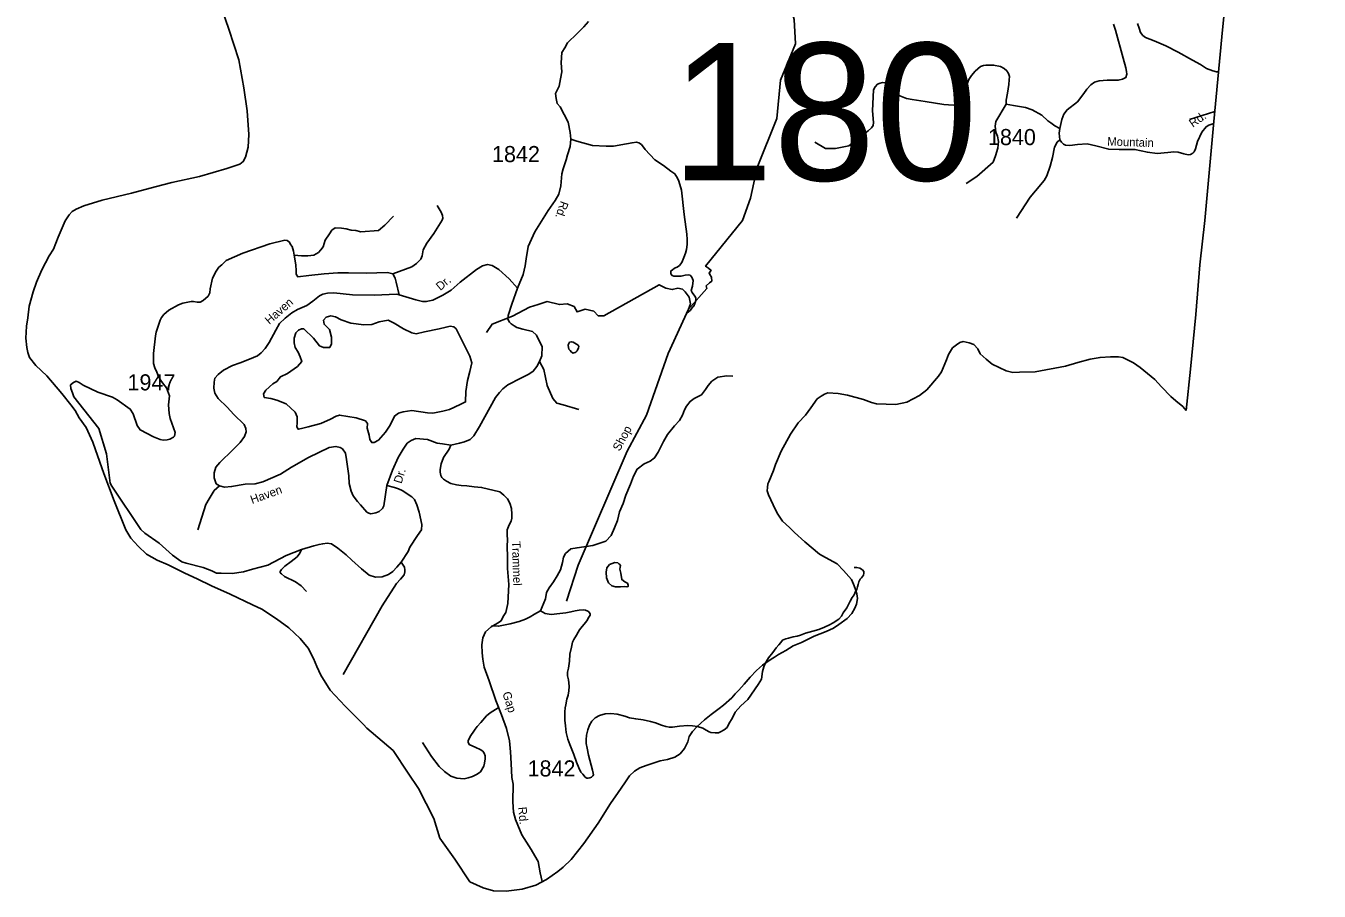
# Model space of a CAD drawing. Extents: x 884530 to 1028605, y 526725 to 653634.
# Drawn here: x 989196 to 999230, y 537581 to 544298 of the extents above; entities that cross this region are included whole.
import ezdxf

# ---------------------------------------------------------------- set-up
doc = ezdxf.new("R2010")
doc.units = 0
for name, color, linetype in [('Exist Boundary Political CountyLine', 7, 'Continuous'), ('Exist Boundary Political StateLine', 7, 'Continuous'), ('Exist Hydrographic Creek Single Shore', 7, 'Continuous'), ('Exist Hydrographic Creek Single Shore Label', 7, 'Continuous'), ('Exist Hydrographic Lake Shore', 7, 'Continuous'), ('Exist Hydrographic Misc Water Feature', 7, 'Continuous'), ('Exist Hydrographic Pond Under 1500 Sq Ft', 7, 'Continuous'), ('Exist Road Non-System Type 51', 7, 'Continuous'), ('Exist Road Secondary Structure Standard Bridge Number Label', 7, 'Continuous'), ('Exist Road Secondary Type 51 Attributed', 7, 'Continuous'), ('Exist Road Secondary Type 51 Label', 7, 'Continuous'), ('Exist Road Secondary Type 51 Number Label', 7, 'Continuous')]:
    doc.layers.add(name, color=color, linetype=linetype)

msp = doc.modelspace()

# ---------------------------------------------------------------- linework, layer by layer
at = {"layer": 'Exist Boundary Political CountyLine'}
msp.add_lwpolyline([(998199, 541311), (998232, 541633), (998272, 542057), (998305, 542443), (998344, 542787), (998414, 543556), (998476, 544212), (998560, 545072), (998638, 545892), (998696, 546502), (998768, 547288), (998835, 547967), (998917, 548792), (998991, 549585), (999112, 550801), (999168, 551398), (999230, 552060)], dxfattribs=at)
at = {"layer": 'Exist Boundary Political StateLine'}
for points in [[(991816, 538875), (991758, 538931), (991674, 539018), (991557, 539142), (991483, 539258), (991453, 539325), (991427, 539386), (991386, 539468), (991325, 539542), (991237, 539625), (991140, 539695), (991026, 539771), (990955, 539803), (990780, 539887), (990636, 539952), (990524, 540006), (990429, 540049), (990300, 540114), (990215, 540151), (990132, 540198), (990068, 540260), (990010, 540320), (989971, 540385), (989881, 540611), (989800, 540824), (989736, 541006), (989714, 541065), (989664, 541181), (989609, 541255), (989579, 541312), (989544, 541357), (989475, 541443), (989358, 541582), (989274, 541660), (989225, 541724), (989210, 541761), (989203, 541801), (989196, 541873), (989201, 541967), (989211, 542031), (989222, 542121), (989252, 542232), (989279, 542309), (989320, 542405), (989376, 542512), (989410, 542564), (989445, 542657), (989501, 542783), (989531, 542830), (989556, 542857), (989587, 542876), (989645, 542900), (989787, 542944), (990015, 542998), (990199, 543047), (990328, 543081), (990542, 543128), (990756, 543190), (990855, 543223), (990882, 543244), (990899, 543279), (990920, 543355), (990925, 543455), (990912, 543637), (990886, 543816), (990847, 544034), (990770, 544273), (990715, 544431)], [(996187, 541473), (996277, 541578), (996300, 541613), (996339, 541704), (996354, 541747), (996386, 541798), (996415, 541823), (996443, 541840), (996468, 541847), (996515, 541836), (996551, 541825), (996582, 541790), (996601, 541753), (996647, 541711), (996694, 541672), (996802, 541620), (996854, 541608), (996906, 541609), (997026, 541613), (997262, 541657), (997357, 541684), (997454, 541710), (997530, 541724), (997612, 541729), (997672, 541729), (997706, 541724), (997789, 541683), (997840, 541647), (997955, 541552), (998007, 541496), (998078, 541421), (998117, 541386), (998172, 541342), (998199, 541311)], [(991816, 538875), (991841, 538846), (992045, 538672), (992162, 538496), (992243, 538379), (992360, 538145), (992407, 537993), (992524, 537829), (992641, 537654), (992744, 537607), (992823, 537584), (992923, 537581), (993046, 537596), (993151, 537627), (993234, 537672), (993324, 537733), (993364, 537768), (993426, 537826), (993524, 537951), (993635, 538109), (993732, 538260), (993791, 538346), (993842, 538423), (993880, 538476), (993917, 538512), (993960, 538539), (994008, 538557), (994118, 538592), (994174, 538604), (994231, 538620), (994272, 538648), (994305, 538687), (994331, 538741), (994342, 538782), (994367, 538819), (994403, 538860), (994461, 538912), (994512, 538953), (994574, 538999), (994608, 539024), (994672, 539081), (994699, 539113), (994728, 539142), (994768, 539188), (994814, 539243), (994864, 539295), (994911, 539336), (994979, 539381), (995005, 539397), (995036, 539418), (995093, 539450), (995150, 539484), (995213, 539512), (995313, 539560), (995406, 539597), (995463, 539623), (995502, 539650), (995569, 539698), (995603, 539737), (995628, 539778), (995639, 539808), (995649, 539853), (995642, 539888), (995631, 539930), (995616, 539965), (995601, 539999), (995540, 540069), (995491, 540121), (995399, 540172), (995352, 540198), (995239, 540293), (995159, 540364), (995121, 540405), (995066, 540453), (995026, 540515), (994993, 540580), (994957, 540657), (994948, 540689), (994949, 540713), (994952, 540743), (994960, 540759), (994995, 540846), (995013, 540893), (995056, 540996), (995127, 541128), (995188, 541216), (995244, 541276), (995286, 541332), (995336, 541403), (995367, 541424), (995391, 541439), (995418, 541448), (995498, 541445), (995571, 541431), (995694, 541397), (995757, 541375), (995795, 541364), (995945, 541359), (996032, 541376), (996129, 541429), (996187, 541473)]]:
    msp.add_lwpolyline(points, dxfattribs=at)
at = {"layer": 'Exist Hydrographic Creek Single Shore'}
for points in [[(994338, 542098), (994478, 542260), (994475, 542280), (994499, 542304), (994518, 542316), (994516, 542347), (994502, 542367), (994498, 542381), (994512, 542400), (994491, 542417), (994469, 542432), (994755, 542787), (994819, 542959), (994869, 543198), (995023, 543579), (995050, 543877), (995167, 544157), (995157, 544347), (994985, 544945), (994996, 545279), (995141, 545608), (995151, 545683)], [(992769, 541917), (992813, 541983), (992970, 542044), (993103, 542113), (993170, 542134), (993239, 542157), (993335, 542134), (993396, 542140), (993449, 542119), (993472, 542077), (993534, 542098), (993602, 542083), (993635, 542048), (993680, 542046), (994109, 542288), (994161, 542261), (994211, 542250), (994253, 542261), (994291, 542253), (994312, 542233), (994341, 542192), (994352, 542141), (994338, 542098)], [(993389, 539831), (993481, 540112), (993861, 540997), (994012, 541276), (994178, 541755), (994338, 542098)]]:
    msp.add_lwpolyline(points, dxfattribs=at)
at = {"layer": 'Exist Hydrographic Lake Shore'}
msp.add_lwpolyline([(992223, 541907), (992288, 541922), (992403, 541947), (992456, 541960), (992487, 541966), (992515, 541962), (992534, 541945), (992641, 541735), (992655, 541681), (992639, 541615), (992622, 541546), (992609, 541460), (992607, 541379), (992565, 541358), (992483, 541321), (992431, 541308), (992353, 541291), (992311, 541293), (992191, 541312), (992122, 541302), (992088, 541291), (992057, 541268), (992023, 541197), (991985, 541143), (991931, 541082), (991897, 541063), (991879, 541063), (991864, 541086), (991860, 541120), (991843, 541175), (991845, 541212), (991830, 541233), (991759, 541254), (991629, 541277), (991603, 541267), (991559, 541244), (991484, 541212), (991385, 541186), (991333, 541173), (991309, 541167), (991299, 541184), (991301, 541215), (991301, 541262), (991286, 541300), (991215, 541365), (991142, 541392), (991095, 541406), (991045, 541413), (991039, 541442), (991058, 541469), (991112, 541518), (991142, 541537), (991171, 541574), (991226, 541600), (991303, 541654), (991337, 541692), (991324, 541729), (991309, 541764), (991286, 541800), (991276, 541838), (991276, 541874), (991289, 541915), (991312, 541936), (991333, 541947), (991351, 541945), (991427, 541874), (991475, 541813), (991505, 541802), (991553, 541802), (991566, 541829), (991568, 541882), (991551, 541941), (991509, 541981), (991505, 542012), (991526, 542037), (991561, 542046), (991597, 542039), (991643, 542016), (991717, 541991), (991818, 541976), (991881, 541979), (991937, 542001), (992006, 542013), (992053, 541990), (992126, 541946), (992189, 541915)], close=True, dxfattribs=at)
at = {"layer": 'Exist Hydrographic Misc Water Feature'}
msp.add_lwpolyline([(998225, 543570), (998421, 543633)], dxfattribs=at)
at = {"layer": 'Exist Hydrographic Pond Under 1500 Sq Ft'}
for points in [[(993413, 541842), (993429, 541846), (993443, 541842), (993480, 541819), (993487, 541810), (993483, 541799), (993473, 541776), (993463, 541766), (993457, 541762), (993447, 541759), (993442, 541758), (993430, 541765), (993418, 541777), (993409, 541787), (993405, 541801), (993402, 541820), (993405, 541828)], [(993764, 540133), (993724, 540117), (993704, 540090), (993697, 540058), (993701, 540013), (993717, 539975), (993741, 539952), (993771, 539942), (993809, 539942), (993838, 539946), (993859, 539943), (993868, 539945), (993869, 539957), (993864, 539971), (993844, 539982), (993819, 540000), (993812, 540049), (993805, 540080), (993807, 540097), (993808, 540109), (993803, 540116), (993795, 540123), (993789, 540129)]]:
    msp.add_lwpolyline(points, close=True, dxfattribs=at)
at = {"layer": 'Exist Road Non-System Type 51'}
for points in [[(997820, 544315), (997834, 544279), (997845, 544246), (997861, 544223), (997883, 544208), (997950, 544182), (998040, 544142), (998135, 544094), (998247, 544031), (998308, 543997), (998357, 543967), (998406, 543948), (998434, 543942), (998450, 543942)], [(996801, 543691), (996802, 543721), (996811, 543775), (996821, 543843), (996826, 543878), (996827, 543905), (996820, 543927), (996806, 543949), (996785, 543967), (996757, 543982), (996704, 543993), (996644, 543993), (996625, 543990), (996603, 543982), (996561, 543947), (996532, 543912), (996512, 543881), (996498, 543849), (996477, 543758), (996469, 543711), (996454, 543692), (996427, 543686), (996389, 543683), (996317, 543688), (996174, 543711), (996071, 543726), (996028, 543733), (995989, 543749), (995964, 543761), (995885, 543845), (995863, 543855), (995842, 543857), (995823, 543854), (995802, 543844), (995784, 543825), (995773, 543800), (995764, 543639), (995773, 543548), (995770, 543524), (995757, 543506), (995730, 543484), (995689, 543451), (995582, 543366), (995477, 543345), (995401, 543345), (995317, 543394)], [(996801, 543691), (996722, 543555), (996716, 543520), (996722, 543472), (996735, 543441), (996743, 543399), (996736, 543348), (996719, 543289), (996701, 543240), (996575, 543129), (996491, 543073)], [(997218, 543502), (997180, 543523), (997147, 543546), (997126, 543560), (997078, 543605), (997004, 543645), (996951, 543664), (996859, 543679), (996801, 543691)], [(993425, 543419), (993470, 543402), (993591, 543370), (993698, 543365), (993756, 543365), (993855, 543382), (993899, 543390), (993934, 543395), (993951, 543390), (993971, 543376), (994000, 543337), (994075, 543258), (994144, 543213), (994201, 543169), (994231, 543148), (994252, 543116), (994263, 543093), (994283, 543022), (994304, 542833), (994323, 542680), (994326, 542640), (994327, 542601), (994321, 542561), (994313, 542532), (994301, 542499), (994284, 542460), (994268, 542438), (994249, 542425), (994228, 542417), (994211, 542401), (994200, 542395), (994199, 542383), (994200, 542374), (994209, 542361), (994224, 542356), (994248, 542354), (994280, 542356), (994311, 542362), (994336, 542366), (994349, 542363), (994362, 542348), (994373, 542322), (994367, 542278), (994358, 542244), (994365, 542227), (994377, 542209), (994388, 542196), (994394, 542184), (994394, 542167), (994386, 542142), (994378, 542123), (994369, 542114), (994352, 542092), (994325, 542067)], [(997219, 543414), (997197, 543395), (997176, 543355), (997160, 543277), (997142, 543208), (997118, 543133), (997097, 543098), (997029, 543017), (996989, 542969), (996882, 542806)], [(992042, 542373), (992092, 542390), (992189, 542427), (992227, 542453), (992261, 542486), (992271, 542513), (992278, 542560), (992307, 542611), (992361, 542685), (992426, 542790), (992430, 542805), (992428, 542825), (992417, 542852), (992386, 542904)], [(991277, 542518), (991334, 542512), (991384, 542513), (991431, 542518), (991466, 542538), (991485, 542558), (991503, 542583), (991518, 542634), (991551, 542684), (991569, 542711), (991595, 542729), (991644, 542728), (991681, 542721), (991720, 542711), (991755, 542709), (991795, 542699), (991932, 542709), (991981, 542750), (992049, 542820)], [(991334, 540232), (991214, 540186), (991072, 540112), (990955, 540080), (990883, 540059), (990795, 540047), (990712, 540048), (990674, 540049), (990638, 540068), (990572, 540092), (990439, 540128), (990406, 540137), (990381, 540155), (990333, 540190), (990230, 540281), (990118, 540361), (990088, 540387), (989862, 540725), (989850, 540748), (989822, 540975), (989761, 541171), (989568, 541417), (989557, 541448), (989545, 541482), (989541, 541511), (989565, 541530), (989586, 541539), (989609, 541529), (989639, 541509), (989754, 541454), (989867, 541416), (989904, 541395), (990005, 541323), (990027, 541285), (990058, 541195), (990082, 541161), (990186, 541107), (990238, 541086), (990261, 541081), (990291, 541083), (990312, 541090), (990340, 541104), (990348, 541114), (990353, 541140), (990316, 541249), (990307, 541288), (990301, 541356), (990311, 541427), (990287, 541487), (990263, 541517), (990244, 541545), (990225, 541577), (990212, 541609), (990195, 541642), (990185, 541677), (990187, 541754), (990201, 541892), (990207, 541919), (990237, 542012), (990247, 542033), (990266, 542057), (990304, 542091), (990379, 542132), (990413, 542144), (990478, 542158), (990497, 542158), (990525, 542152), (990548, 542154), (990571, 542167), (990610, 542200), (990624, 542225), (990626, 542257), (990643, 542339), (990672, 542393), (990694, 542424), (990717, 542443), (990749, 542477), (990880, 542532), (991089, 542607), (991205, 542634), (991224, 542632), (991241, 542618), (991249, 542601), (991261, 542584), (991271, 542550), (991277, 542518)], [(991277, 542518), (991289, 542442), (991293, 542395), (991294, 542371), (991306, 542349), (991392, 542361), (991510, 542372), (991616, 542380), (991698, 542380), (991837, 542378), (992001, 542383), (992022, 542379), (992042, 542373)], [(992042, 542373), (992061, 542338), (992069, 542307), (992093, 542211)], [(993182, 541692), (993214, 541630), (993240, 541505), (993285, 541405), (993300, 541387), (993314, 541370), (993365, 541357), (993486, 541321)], [(993189, 539757), (993227, 539850), (993235, 539899), (993255, 539935), (993289, 539982), (993319, 540029), (993344, 540075), (993359, 540131), (993368, 540174), (993382, 540201), (993425, 540237), (993472, 540247), (993595, 540264), (993696, 540297), (993737, 540342), (993762, 540400), (993787, 540457), (993802, 540525), (993830, 540589), (993851, 540656), (993886, 540741), (993911, 540803), (993939, 540857), (993992, 540897), (994039, 540919), (994074, 540944), (994102, 540988), (994142, 541071), (994175, 541125), (994228, 541194), (994266, 541234), (994291, 541276), (994305, 541316), (994322, 541346), (994349, 541383), (994382, 541404), (994438, 541434), (994468, 541474), (994489, 541507), (994519, 541539), (994564, 541572), (994634, 541581), (994681, 541579)], [(990697, 540727), (990656, 540690), (990618, 540627), (990593, 540583), (990531, 540385)], [(991995, 540729), (992057, 540715), (992088, 540705), (992115, 540691), (992190, 540643), (992205, 540626), (992211, 540620), (992229, 540579), (992246, 540524), (992268, 540427), (992266, 540385), (992234, 540342), (992174, 540252), (992163, 540217), (992108, 540134)], [(992108, 540134), (992074, 540097), (992043, 540061), (992008, 540039), (991961, 540022), (991908, 540019), (991860, 540035), (991800, 540083), (991725, 540149), (991681, 540191), (991616, 540244), (991567, 540276), (991532, 540282), (991499, 540278), (991471, 540272), (991431, 540261), (991334, 540232)], [(991334, 540232), (991322, 540204), (991300, 540176), (991253, 540141), (991204, 540104), (991178, 540077), (991169, 540063), (991168, 540052), (991178, 540045), (991202, 540024), (991287, 539982), (991331, 539952), (991373, 539907)], [(992108, 540134), (992134, 540095), (992137, 540076), (992137, 540059), (992132, 540037), (992102, 540002), (992072, 539969), (991960, 539795), (991657, 539263)], [(994700, 538970), (994744, 539020), (994796, 539069), (994877, 539185), (994904, 539226), (994911, 539285), (994922, 539322), (994932, 539349), (994958, 539393), (994991, 539433), (995016, 539469), (995037, 539493), (995052, 539510), (995066, 539529), (995078, 539535), (995093, 539540), (995112, 539544), (995149, 539554), (995179, 539559), (995207, 539568), (995244, 539583), (995302, 539599), (995349, 539613), (995391, 539629), (995431, 539648), (995460, 539664), (995503, 539691), (995524, 539716), (995537, 539741), (995564, 539781), (995580, 539810), (995590, 539832), (995606, 539860), (995621, 539880), (995631, 539903), (995642, 539923), (995648, 539944), (995653, 539962), (995659, 539981), (995668, 540002), (995678, 540014), (995687, 540024), (995694, 540035), (995698, 540048), (995697, 540062), (995688, 540074), (995666, 540087), (995644, 540092), (995623, 540094)], [(992808, 539641), (992863, 539637), (992953, 539655), (993022, 539673), (993072, 539693), (993108, 539710), (993141, 539731), (993164, 539744), (993189, 539757)], [(993189, 539757), (993224, 539737), (993271, 539729), (993339, 539735), (993386, 539742), (993425, 539749), (993457, 539756), (993489, 539761), (993519, 539764), (993537, 539762), (993555, 539754), (993563, 539749), (993569, 539742), (993573, 539733), (993573, 539726), (993570, 539718), (993562, 539705), (993552, 539688), (993540, 539669), (993512, 539635), (993491, 539609), (993480, 539590), (993468, 539569), (993448, 539534), (993438, 539513), (993428, 539476), (993415, 539420), (993413, 539367), (993406, 539311), (993399, 539280), (993399, 539252), (993405, 539221), (993409, 539197), (993411, 539169), (993409, 539137), (993402, 539102), (993393, 539070), (993386, 539028), (993381, 539005), (993378, 538974), (993377, 538948), (993378, 538908), (993382, 538865), (993388, 538813), (993401, 538761), (993416, 538720), (993432, 538680), (993447, 538641), (993468, 538583), (993485, 538539), (993502, 538505), (993517, 538488), (993535, 538466), (993547, 538458), (993558, 538458), (993572, 538460), (993584, 538466), (993595, 538475), (993599, 538483), (993598, 538496), (993592, 538519), (993562, 538637), (993550, 538690), (993544, 538726), (993544, 538756), (993545, 538793), (993555, 538832), (993569, 538870), (993588, 538900), (993612, 538925), (993647, 538944), (993690, 538957), (993734, 538959), (993784, 538956), (993844, 538940), (993880, 538927), (993928, 538918), (993984, 538911), (994041, 538897), (994081, 538887), (994128, 538870), (994162, 538858), (994189, 538853), (994212, 538854), (994266, 538861), (994331, 538866), (994367, 538865), (994407, 538859), (994447, 538847), (994475, 538830), (994496, 538817), (994511, 538813), (994543, 538811), (994569, 538811), (994586, 538817), (994614, 538833), (994636, 538850), (994651, 538879), (994677, 538925), (994700, 538970)], [(992861, 539005), (992797, 538965), (992770, 538943), (992725, 538891), (992697, 538859), (992682, 538839), (992670, 538824), (992647, 538790), (992633, 538760), (992628, 538747), (992628, 538738), (992634, 538718), (992688, 538695), (992720, 538680), (992740, 538668), (992752, 538653), (992759, 538631), (992760, 538607), (992755, 538574), (992749, 538550), (992723, 538508), (992698, 538489), (992662, 538471), (992627, 538460), (992597, 538453), (992540, 538458), (992494, 538473), (992444, 538510), (992402, 538548), (992343, 538627), (992273, 538734)]]:
    msp.add_lwpolyline(points, dxfattribs=at)
at = {"layer": 'Exist Road Secondary Type 51 Attributed'}
for points in [[(993561, 544332), (993526, 544291), (993473, 544239), (993399, 544167), (993376, 544127), (993354, 544090), (993348, 544010), (993354, 543940), (993343, 543887), (993334, 543829), (993306, 543774), (993309, 543735), (993318, 543696), (993340, 543669), (993402, 543549), (993419, 543470), (993425, 543419), (993418, 543360), (993399, 543297), (993388, 543259), (993365, 543189), (993353, 543149), (993347, 543057), (993331, 542991), (993303, 542942), (993248, 542865), (993145, 542698), (993094, 542585), (993078, 542489), (993070, 542436), (993053, 542368), (993011, 542261)], [(997635, 544312), (997649, 544264), (997710, 544046), (997731, 543972), (997735, 543943), (997738, 543922), (997730, 543896), (997704, 543883), (997671, 543876), (997586, 543875), (997523, 543870), (997487, 543861), (997458, 543841), (997427, 543806), (997405, 543773), (997355, 543709), (997274, 543646), (997249, 543612), (997234, 543572), (997218, 543502), (997213, 543465), (997219, 543414), (997231, 543394), (997247, 543380), (997263, 543371), (997296, 543369), (997355, 543378), (997429, 543383), (997497, 543367), (997597, 543340), (997677, 543338), (997800, 543339), (997897, 543317), (997974, 543306), (998057, 543316), (998102, 543320), (998136, 543318), (998181, 543304), (998213, 543297), (998231, 543299), (998249, 543310), (998260, 543320), (998270, 543344), (998285, 543400), (998320, 543472), (998353, 543515), (998375, 543526), (998412, 543540)], [(993011, 542261), (992945, 542335), (992865, 542407), (992814, 542437), (992777, 542445), (992738, 542436), (992691, 542407), (992564, 542307), (992496, 542247), (992432, 542206), (992353, 542169), (992302, 542157), (992273, 542158), (992220, 542170), (992093, 542211), (992073, 542214), (991897, 542206), (991730, 542209), (991584, 542226), (991537, 542223), (991500, 542215), (991474, 542202), (991421, 542161), (991376, 542127), (991304, 542097), (991258, 542069), (991207, 542029), (991163, 541988), (991134, 541935), (991083, 541839), (991052, 541794), (991022, 541759), (990992, 541737), (990930, 541711), (990857, 541681), (990799, 541661), (990730, 541624), (990688, 541591), (990662, 541562), (990657, 541531), (990653, 541486), (990663, 541446), (990687, 541404), (990757, 541338), (990809, 541282), (990890, 541204)], [(993011, 542261), (992966, 542137), (992938, 542050), (992936, 542021), (992948, 541997), (992961, 541984), (992983, 541968), (993006, 541956), (993052, 541944), (993126, 541925), (993158, 541896), (993182, 541848), (993201, 541808), (993199, 541737), (993182, 541692), (993160, 541653), (993132, 541617), (993099, 541595), (993037, 541564), (992934, 541512), (992897, 541481), (992871, 541452), (992840, 541413), (992715, 541187), (992672, 541116), (992643, 541088), (992599, 541068), (992559, 541059), (992493, 541044)], [(990890, 541204), (990901, 541172), (990905, 541147), (990892, 541110), (990859, 541063), (990802, 541006), (990701, 540909), (990670, 540871), (990657, 540829), (990656, 540789), (990673, 540744), (990697, 540727), (990738, 540717), (990792, 540722), (990898, 540741), (990975, 540743), (991035, 540757), (991171, 540817), (991256, 540873), (991389, 540947), (991549, 541025), (991601, 541033), (991635, 541026), (991653, 541014), (991676, 540981), (991683, 540931), (991702, 540806), (991704, 540745), (991719, 540685), (991735, 540649), (991769, 540605), (991792, 540581), (991842, 540522), (991857, 540515), (991872, 540511), (991911, 540518), (991937, 540529), (991963, 540551), (991974, 540572), (991995, 540729), (992041, 540850), (992083, 540946), (992123, 541012), (992155, 541059), (992184, 541079), (992221, 541095), (992311, 541087), (992387, 541059), (992429, 541053), (992493, 541044)], [(992493, 541044), (992479, 541012), (992436, 540947), (992417, 540897), (992410, 540854), (992410, 540834), (992415, 540807), (992423, 540791), (992435, 540779), (992459, 540763), (992493, 540745), (992537, 540734), (992572, 540731), (992616, 540727), (992674, 540720), (992732, 540715), (992873, 540681), (992905, 540654), (992932, 540627), (992950, 540593), (992963, 540551), (992967, 540508), (992965, 540476), (992960, 540454), (992945, 540424), (992929, 540386), (992930, 540345), (992933, 540310), (992931, 540257), (992932, 540175), (992932, 540085), (992942, 539962), (992936, 539813), (992920, 539745), (992899, 539714), (992883, 539680), (992854, 539661), (992805, 539632), (992763, 539593), (992740, 539548), (992734, 539494), (992737, 539431), (992742, 539382), (992752, 539320), (992789, 539213), (992841, 539060), (992886, 538949), (992925, 538843), (992949, 538748), (992956, 538662), (992961, 538573), (992967, 538462), (992976, 538411), (992975, 538274), (992978, 538195), (992994, 538138), (993013, 538094), (993043, 538018), (993116, 537904), (993145, 537856), (993171, 537812), (993187, 537722), (993202, 537655)]]:
    msp.add_lwpolyline(points, dxfattribs=at)

# ---------------------------------------------------------------- texts
at = {"layer": 'Exist Hydrographic Creek Single Shore Label'}
msp.add_text('Shop', height=65.6, rotation=61.5889, dxfattribs=at).set_placement((993802, 540991))
msp.add_text('Shop', height=65.6, rotation=61.5889, dxfattribs=at).set_placement((993802, 540991))
at = {"layer": 'Exist Road Secondary Structure Standard Bridge Number Label'}
msp.add_text('180', height=1066.3, dxfattribs=at).set_placement((994201, 543098))
at = {"layer": 'Exist Road Secondary Type 51 Label'}
for s, rotation, p in [('Rd.', 35.2544, (998250, 543506)), ('Mountain', 358.0899, (997585, 543369)), ('Rd.', 251.1787, (993346, 542943)), ('Dr.', 39.8447, (992411, 542239)), ('Haven', 41.1634, (991085, 541976)), ('Dr.', 72.8312, (992110, 540740)), ('Haven', 19.836, (990951, 540586)), ('Trammel', 271.7341, (992967, 540297)), ('Gap', 287.6767, (992892, 539118)), ('Rd.', 275.5398, (993015, 538232))]:
    msp.add_text(s, height=65.6, rotation=rotation, dxfattribs=at).set_placement(p)
at = {"layer": 'Exist Road Secondary Type 51 Number Label'}
for s, p in [('1840', (996660, 543372)), ('1842', (992812, 543240)), ('1947', (989984, 541468)), ('1842', (993088, 538471))]:
    msp.add_text(s, height=125, dxfattribs=at).set_placement(p)

doc.saveas('drawing.dxf')
